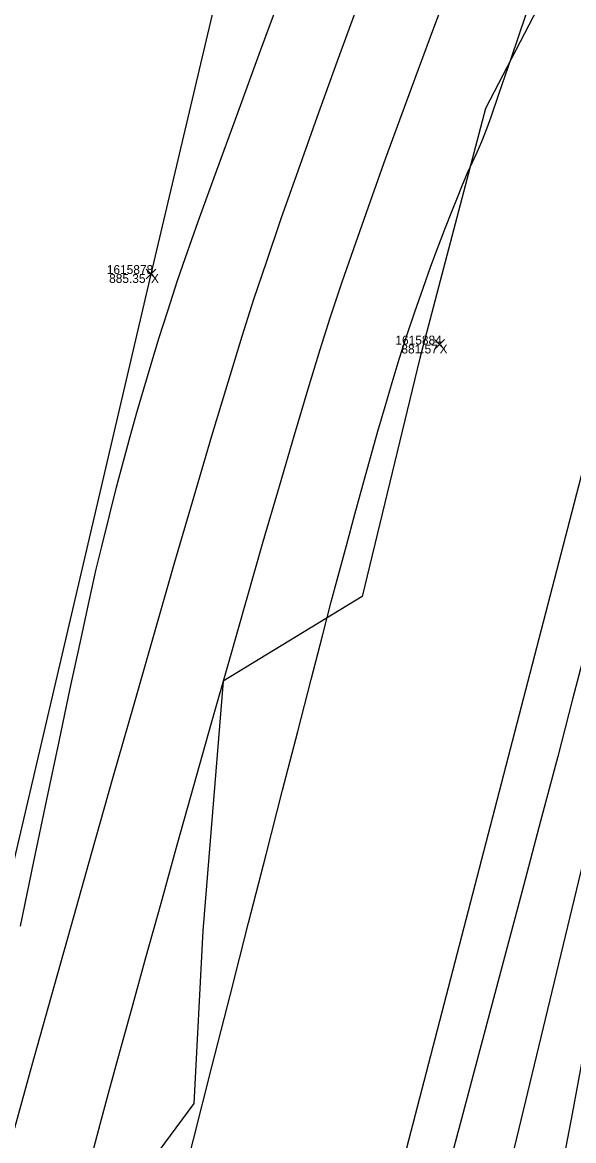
# Model space of a CAD drawing. Extents: x 1957117 to 1971063, y 701601 to 715861.
# Drawn here: x 1963021.5 to 1963043.18, y 704994.55 to 705038.52 of the extents above; entities that cross this region are included whole.
import ezdxf

# ---------------------------------------------------------------- set-up
doc = ezdxf.new("R2010")
doc.units = 0
for name, color, linetype in [('AP_X_Lights', 7, 'Continuous'), ('DT_X_Break_Line', 7, 'Continuous'), ('DT_X_Contour_Major', 7, 'Continuous'), ('DT_X_Contour_Minor', 7, 'Continuous'), ('DT_X_TIN_Hull', 7, 'Continuous'), ('HY_X_Water_Edge', 7, 'Continuous'), ('PV_P_Shoulder', 7, 'Continuous'), ('RS_Raster1', 7, 'Continuous'), ('RW_X_Esmt_RR', 7, 'Continuous'), ('SC_Scratch1', 7, 'Continuous'), ('SC_Shading5', 7, 'Continuous'), ('VG_X_Tree_Line_Rt', 7, 'Continuous')]:
    doc.layers.add(name, color=color, linetype=linetype)

msp = doc.modelspace()

# ---------------------------------------------------------------- linework, layer by layer
at = {"layer": 'AP_X_Lights'}
for p, q in [((1963026.366, 705028.426), (1963026.754, 705028.816)), ((1963026.366, 705028.816), (1963026.754, 705028.426)), ((1963037.714, 705025.653), (1963038.102, 705026.043)), ((1963037.714, 705026.043), (1963038.102, 705025.653))]:
    msp.add_line(p, q, dxfattribs=at)
at = {"layer": 'DT_X_Break_Line'}
msp.add_lwpolyline([(1962854.549, 704243.654), (1962868.069, 704295.231), (1962879.669, 704344.313), (1962892.757, 704392.318), (1962905.964, 704443.142), (1962917.718, 704492.375), (1962926.962, 704538.336), (1962936.778, 704587.265), (1962949.215, 704630.669), (1962963.968, 704683.754), (1962972.038, 704733.348), (1962988.206, 704780.999), (1962994.689, 704830.943), (1963004.932, 704879.138), (1963021.822, 704927.498), (1963031.944, 704976.286), (1963045.21, 705027.355), (1963059.618, 705072.384), (1963067.267, 705121.949)], dxfattribs=at)
at = {"layer": 'DT_X_Contour_Major'}
msp.add_lwpolyline([(1963021.425, 705002.973), (1963021.958, 705005.526), (1963022.468, 705007.962), (1963022.948, 705010.243), (1963023.389, 705012.329), (1963023.785, 705014.178), (1963024.128, 705015.752), (1963024.41, 705017.01), (1963024.624, 705017.912), (1963024.929, 705019.128), (1963025.211, 705020.235), (1963025.479, 705021.261), (1963025.74, 705022.23), (1963026.003, 705023.171), (1963026.274, 705024.109), (1963026.562, 705025.071), (1963026.875, 705026.084), (1963027.221, 705027.173), (1963027.607, 705028.365), (1963027.916, 705029.269), (1963028.42, 705030.686), (1963029.095, 705032.556), (1963029.92, 705034.82), (1963030.87, 705037.416), (1963031.925, 705040.284)], dxfattribs=at)
msp.add_lwpolyline([(1963021.425, 705002.973), (1963021.958, 705005.526), (1963022.468, 705007.962), (1963022.948, 705010.243), (1963023.389, 705012.329), (1963023.785, 705014.178), (1963024.128, 705015.752), (1963024.41, 705017.01), (1963024.624, 705017.912), (1963024.929, 705019.128), (1963025.211, 705020.235), (1963025.479, 705021.261), (1963025.74, 705022.23), (1963026.003, 705023.171), (1963026.274, 705024.109), (1963026.562, 705025.071), (1963026.875, 705026.084), (1963027.221, 705027.173), (1963027.607, 705028.365), (1963027.916, 705029.269), (1963028.42, 705030.686), (1963029.095, 705032.556), (1963029.92, 705034.82), (1963030.87, 705037.416), (1963031.925, 705040.284)], dxfattribs=at)
at = {"layer": 'DT_X_Contour_Minor'}
for points in [[(1963053.626, 705040.44), (1963052.808, 705037.956), (1963052.018, 705035.528), (1963051.271, 705033.201), (1963050.585, 705031.016), (1963049.976, 705029.02), (1963049.459, 705027.254), (1963049.051, 705025.764), (1963048.683, 705024.265), (1963048.278, 705022.472), (1963047.842, 705020.429), (1963047.381, 705018.179), (1963046.902, 705015.762), (1963046.41, 705013.224), (1963045.912, 705010.605), (1963045.413, 705007.949), (1963044.919, 705005.298), (1963044.437, 705002.695), (1963043.972, 705000.183), (1963043.531, 704997.804), (1963043.119, 704995.602), (1963042.743, 704993.617)], [(1963053.626, 705040.44), (1963052.808, 705037.956), (1963052.018, 705035.528), (1963051.271, 705033.201), (1963050.585, 705031.016), (1963049.976, 705029.02), (1963049.459, 705027.254), (1963049.051, 705025.764), (1963048.683, 705024.265), (1963048.278, 705022.472), (1963047.842, 705020.429), (1963047.381, 705018.179), (1963046.902, 705015.762), (1963046.41, 705013.224), (1963045.912, 705010.605), (1963045.413, 705007.949), (1963044.919, 705005.298), (1963044.437, 705002.695), (1963043.972, 705000.183), (1963043.531, 704997.804), (1963043.119, 704995.602), (1963042.743, 704993.617)], [(1963024.257, 704994.053), (1963024.617, 704995.392), (1963024.933, 704996.557), (1963025.336, 704998.034), (1963025.816, 704999.777), (1963026.359, 705001.743), (1963026.955, 705003.889), (1963027.592, 705006.172), (1963028.258, 705008.546), (1963028.941, 705010.97), (1963029.629, 705013.4), (1963030.311, 705015.791), (1963030.974, 705018.101), (1963031.608, 705020.285), (1963032.2, 705022.3), (1963032.739, 705024.104), (1963033.212, 705025.651), (1963033.608, 705026.899), (1963034.078, 705028.308), (1963034.609, 705029.847), (1963035.187, 705031.486), (1963035.8, 705033.192), (1963036.436, 705034.935), (1963037.081, 705036.683), (1963037.724, 705038.404), (1963038.351, 705040.068)], [(1963024.257, 704994.053), (1963024.617, 704995.392), (1963024.933, 704996.557), (1963025.336, 704998.034), (1963025.816, 704999.777), (1963026.359, 705001.743), (1963026.955, 705003.889), (1963027.592, 705006.172), (1963028.258, 705008.546), (1963028.941, 705010.97), (1963029.629, 705013.4), (1963030.311, 705015.791), (1963030.974, 705018.101), (1963031.608, 705020.285), (1963032.2, 705022.3), (1963032.739, 705024.104), (1963033.212, 705025.651), (1963033.608, 705026.899), (1963034.078, 705028.308), (1963034.609, 705029.847), (1963035.187, 705031.486), (1963035.8, 705033.192), (1963036.436, 705034.935), (1963037.081, 705036.683), (1963037.724, 705038.404), (1963038.351, 705040.068)], [(1963021.206, 704995.053), (1963021.893, 704997.526), (1963022.636, 705000.186), (1963023.421, 705002.983), (1963024.235, 705005.869), (1963025.064, 705008.793), (1963025.894, 705011.706), (1963026.712, 705014.558), (1963027.504, 705017.301), (1963028.257, 705019.884), (1963028.958, 705022.258), (1963029.592, 705024.374), (1963030.147, 705026.182), (1963030.608, 705027.632), (1963031.096, 705029.094), (1963031.683, 705030.8), (1963032.356, 705032.712), (1963033.099, 705034.794), (1963033.9, 705037.01), (1963034.743, 705039.323)], [(1963021.206, 704995.053), (1963021.893, 704997.526), (1963022.636, 705000.186), (1963023.421, 705002.983), (1963024.235, 705005.869), (1963025.064, 705008.793), (1963025.894, 705011.706), (1963026.712, 705014.558), (1963027.504, 705017.301), (1963028.257, 705019.884), (1963028.958, 705022.258), (1963029.592, 705024.374), (1963030.147, 705026.182), (1963030.608, 705027.632), (1963031.096, 705029.094), (1963031.683, 705030.8), (1963032.356, 705032.712), (1963033.099, 705034.794), (1963033.9, 705037.01), (1963034.743, 705039.323)], [(1963027.521, 704991.787), (1963028.232, 704994.594), (1963028.957, 704997.453), (1963029.684, 705000.309), (1963030.398, 705003.11), (1963031.087, 705005.801), (1963031.735, 705008.328), (1963032.329, 705010.639), (1963032.856, 705012.68), (1963033.301, 705014.397), (1963033.651, 705015.737), (1963033.892, 705016.645), (1963034.244, 705017.951), (1963034.574, 705019.175), (1963034.888, 705020.324), (1963035.188, 705021.409), (1963035.478, 705022.437), (1963035.762, 705023.418), (1963036.042, 705024.361), (1963036.323, 705025.274), (1963036.609, 705026.165), (1963036.934, 705027.138), (1963037.256, 705028.061), (1963037.569, 705028.926), (1963037.867, 705029.724), (1963038.143, 705030.445), (1963038.392, 705031.082), (1963038.609, 705031.626), (1963038.786, 705032.067), (1963039.01, 705032.603), (1963039.201, 705033.024), (1963039.38, 705033.407), (1963039.567, 705033.829), (1963039.783, 705034.368), (1963039.937, 705034.805), (1963040.255, 705035.731), (1963040.719, 705037.096), (1963041.311, 705038.845)], [(1963027.521, 704991.787), (1963028.232, 704994.594), (1963028.957, 704997.453), (1963029.684, 705000.309), (1963030.398, 705003.11), (1963031.087, 705005.801), (1963031.735, 705008.328), (1963032.329, 705010.639), (1963032.856, 705012.68), (1963033.301, 705014.397), (1963033.651, 705015.737), (1963033.892, 705016.645), (1963034.244, 705017.951), (1963034.574, 705019.175), (1963034.888, 705020.324), (1963035.188, 705021.409), (1963035.478, 705022.437), (1963035.762, 705023.418), (1963036.042, 705024.361), (1963036.323, 705025.274), (1963036.609, 705026.165), (1963036.934, 705027.138), (1963037.256, 705028.061), (1963037.569, 705028.926), (1963037.867, 705029.724), (1963038.143, 705030.445), (1963038.392, 705031.082), (1963038.609, 705031.626), (1963038.786, 705032.067), (1963039.01, 705032.603), (1963039.201, 705033.024), (1963039.38, 705033.407), (1963039.567, 705033.829), (1963039.783, 705034.368), (1963039.937, 705034.805), (1963040.255, 705035.731), (1963040.719, 705037.096), (1963041.311, 705038.845)], [(1963043.628, 705013.798), (1963043.139, 705011.906), (1963042.551, 705009.654), (1963041.88, 705007.104), (1963041.144, 705004.321), (1963040.361, 705001.369), (1963039.547, 704998.311), (1963038.72, 704995.21), (1963037.897, 704992.132)], [(1963043.628, 705013.798), (1963043.139, 705011.906), (1963042.551, 705009.654), (1963041.88, 705007.104), (1963041.144, 705004.321), (1963040.361, 705001.369), (1963039.547, 704998.311), (1963038.72, 704995.21), (1963037.897, 704992.132)]]:
    msp.add_lwpolyline(points, dxfattribs=at)
at = {"layer": 'DT_X_TIN_Hull'}
msp.add_lwpolyline([(1963062.2, 705175.46), (1963037.999, 705077.244), (1963026.56, 705028.621), (1963015.244, 704980.352), (1962992.578, 704882.771), (1962981.085, 704833.91), (1962969.384, 704785.804), (1962957.851, 704737.276), (1962945.67, 704688.173), (1962933.954, 704639.432), (1962922.363, 704591.169), (1962899.093, 704494.258), (1962887.945, 704444.945), (1962875.826, 704396.455), (1962864.548, 704347.909), (1962854.544, 704302.816), (1962839.463, 704247.251)], dxfattribs=at)
at = {"layer": 'HY_X_Water_Edge'}
msp.add_spline([(1963191.723, 701994.048), (1963062.047, 702441.167), (1962863.491, 703169.356), (1962827.53, 703438.691), (1962823.213, 703537.412), (1962817.962, 703593.874), (1962817.97, 703697.316), (1962828.582, 703804.235), (1962836.461, 703844.734), (1962850.687, 703896.004), (1962867.251, 703938.846), (1962873.848, 703992.355), (1962884.135, 704091.371), (1962891.241, 704140.854), (1962897.382, 704180.529), (1962905.467, 704230.979), (1962943.949, 704328.022), (1962948.537, 704378.842), (1962964.114, 704426.264), (1963004.885, 704570.73), (1963042.054, 704716.522), (1963062.038, 704814.417), (1963072.171, 704860.237), (1963090.023, 704956.798), (1963107.066, 705031.783), (1963133.773, 705105.742), (1963148.685, 705206.74), (1963175.48, 705301.059), (1963191.635, 705353.417), (1963210.988, 705447.286), (1963219.532, 705497.27), (1963230.124, 705549.475), (1963251.052, 705591.159), (1963275.289, 705693.429), (1963292.982, 705784.032), (1963302.841, 705839.645), (1963335.126, 705936.766), (1963359.752, 706046.75), (1963389.133, 706177.299), (1963417.827, 706273.456), (1963475.868, 706451.902), (1963533.782, 706640.53), (1963553.86, 706696.984), (1963580.184, 706715.425), (1963609.172, 706718.73), (1963617.062, 706714.691), (1963619.447, 706694.678), (1963564.282, 706533.07), (1963531.853, 706395.229), (1963434.4, 706006.96), (1963354.09, 705679.186), (1963237.513, 705206.07), (1963167.369, 704892.962), (1963059.145, 704434.176), (1962907.914, 703908.742), (1962877.458, 703703.326), (1962898.357, 703412.121), (1962942.65, 703052.267), (1963048.963, 702674.866), (1963191.468, 702189.666), (1963245.396, 702019.832)], degree=3, dxfattribs=at)
at = {"layer": 'RW_X_Esmt_RR'}
msp.add_lwpolyline([(1962866.45, 704268.068), (1963123.345, 705337.727), (1963135.496, 705336.937), (1963400.797, 706441.601)], dxfattribs=at)
at = {"layer": 'SC_Shading5'}
msp.add_spline([(1963026.912, 704294.121), (1963138.818, 704737.794), (1963251.679, 705213.963), (1963374.306, 705730.111), (1963454.783, 706045.593), (1963517.244, 706296.713), (1963562.763, 706479.256), (1963580.13, 706553.799), (1963589.678, 706586.994)], degree=3, dxfattribs=at)
at = {"layer": 'VG_X_Tree_Line_Rt'}
msp.add_lwpolyline([(1963049.763, 705108.02), (1963054.952, 705092.333), (1963056.456, 705080.352), (1963050.983, 705071.912), (1963046.772, 705062.411), (1963044.552, 705055.906), (1963044.491, 705044.338), (1963039.712, 705035.133), (1963037.128, 705025.318), (1963034.868, 705015.939), (1963029.398, 705012.613), (1963028.597, 705002.789), (1963028.25, 704996.004), (1963024.563, 704991.027), (1963024.563, 704991.027), (1963022.519, 704970.651), (1963024.442, 704961.279), (1963026.502, 704948.305), (1963022.857, 704939.902)], dxfattribs=at)

# ---------------------------------------------------------------- texts
at = {"layer": 'PV_P_Shoulder'}
for s, p in [('885.35', (1963024.915, 705028.271)), ('881.57', (1963036.406, 705025.498))]:
    msp.add_text(s, height=0.35, dxfattribs=at).set_placement(p)
at = {"layer": 'RS_Raster1'}
for s, p in [('1615878', (1963024.824, 705028.621)), ('1615884', (1963036.172, 705025.848))]:
    msp.add_text(s, height=0.35, dxfattribs=at).set_placement(p)
at = {"layer": 'SC_Scratch1'}
for p in [(1963026.56, 705028.271), (1963037.908, 705025.498)]:
    msp.add_text('X', height=0.35, dxfattribs=at).set_placement(p)

doc.saveas('drawing.dxf')
